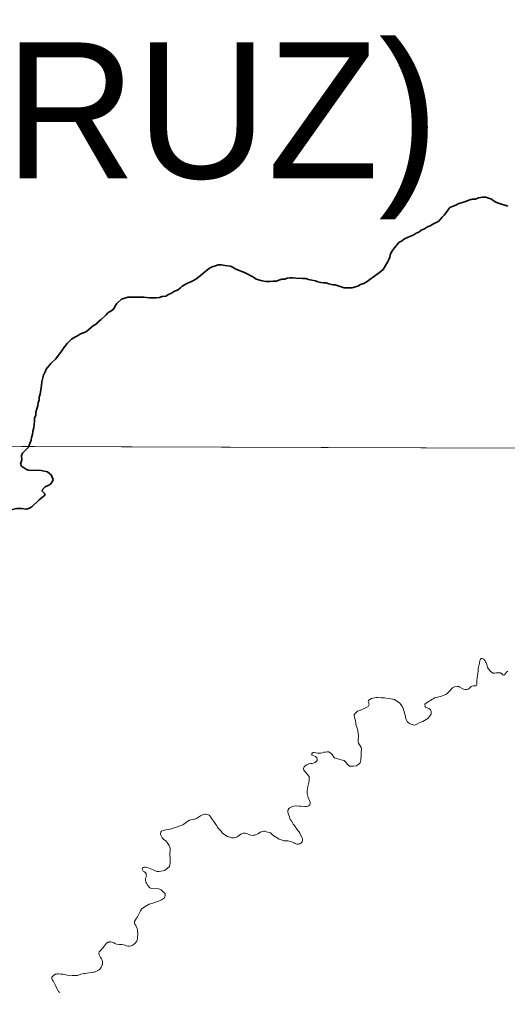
# Model space of a CAD drawing. Extents: x 553962 to 842807, y 8883888 to 9032388.
# Drawn here: x 594066 to 595860, y 8918990 to 8922569 of the extents above; entities that cross this region are included whole.
import ezdxf

# ---------------------------------------------------------------- set-up
doc = ezdxf.new("R2010")
doc.units = 0
doc.header["$LTSCALE"] = 20
doc.linetypes.add('LONG_DASH_SHORT_DASH', pattern=[9.9, 6, -1.2, 1.5, -1.2])
doc.layers.add('6', color=7, linetype='Continuous', lineweight=13)

msp = doc.modelspace()

# ---------------------------------------------------------------- linework, layer by layer
at = {"layer": '6'}
msp.add_lwpolyline([(585656.26, 8924738.82), (596655.53, 8924715.82), (596639.85, 8920989.8), (585645.85, 8921027.32)], close=True, dxfattribs=at)
at = {"layer": '6', "linetype": 'LONG_DASH_SHORT_DASH', "lineweight": 35}
for points in [[(595503.74, 8921771.86), (595513.26, 8921776.42), (595523.78, 8921783.49), (595533.31, 8921787.55), (595542.82, 8921794.62), (595554.85, 8921799.69), (595565.87, 8921806.77), (595575.4, 8921810.33), (595584.91, 8921816.89), (595595.44, 8921820.96), (595606.97, 8921827.03), (595613.47, 8921834.59), (595619.46, 8921842.65), (595626.46, 8921849.71), (595634.96, 8921860.29), (595640.45, 8921868.34), (595647.94, 8921877.91), (595659.98, 8921882.48), (595669.5, 8921886.54), (595678.02, 8921891.1), (595709.11, 8921900.77), (595718.14, 8921904.33), (595730.18, 8921907.89), (595742.22, 8921908.95), (595753.76, 8921913.02), (595767.3, 8921916.09), (595779.86, 8921915.64), (595789.41, 8921912.67), (595798.96, 8921909.2), (595806.52, 8921903.21), (595816.58, 8921897.74), (595827.14, 8921893.77), (595861.33, 8921882.87)], [(594412.47, 8921504.43), (594416.96, 8921513.99), (594424.45, 8921525.07), (594441.46, 8921540.71), (594453.51, 8921543.78), (594464.04, 8921547.84), (594495.18, 8921547.98), (594509.24, 8921547.54), (594523.31, 8921547.6), (594543.91, 8921545.69), (594569.02, 8921545.8), (594580.57, 8921546.35), (594590.1, 8921549.91), (594603.65, 8921551.47), (594614.17, 8921558.05), (594625.21, 8921562.11), (594636.23, 8921569.69), (594646.76, 8921574.26), (594657.27, 8921581.84), (594664.28, 8921588.9), (594683.83, 8921599.03), (594696.36, 8921604.1), (594705.89, 8921609.16), (594718.41, 8921616.75), (594744.44, 8921638.96), (594764.97, 8921654.61), (594774, 8921659.17), (594786.54, 8921662.74), (594796.57, 8921666.8), (594808.12, 8921666.85), (594820.68, 8921664.4), (594841.29, 8921661.48), (594851.35, 8921657), (594860.91, 8921651.02), (594870.47, 8921647.05), (594883.04, 8921642.59), (594893.1, 8921638.62), (594925.81, 8921621.19), (594936.38, 8921614.71), (594958, 8921608.28), (594972.08, 8921605.83), (594986.14, 8921605.9), (594998.19, 8921606.45), (595010.24, 8921606.5), (595019.27, 8921610.06), (595029.8, 8921613.62), (595040.84, 8921614.67), (595049.87, 8921618.23), (595059.91, 8921618.77), (595069.96, 8921618.82), (595081.51, 8921618.37), (595106.12, 8921616.47), (595118.68, 8921616.02), (595128.23, 8921612.55), (595140.3, 8921610.1), (595153.86, 8921608.15), (595162.92, 8921604.67), (595173.47, 8921601.71), (595183.02, 8921600.75), (595193.06, 8921600.29), (595203.62, 8921596.82), (595217.19, 8921593.87), (595226.74, 8921592.91), (595259.92, 8921582.01), (595287.04, 8921582.13), (595309.11, 8921588.26), (595319.13, 8921594.33), (595331.17, 8921597.89), (595343.7, 8921605.48), (595354.22, 8921612.56), (595388.76, 8921638.31), (595402.28, 8921649.42), (595410.76, 8921664.51), (595419.25, 8921676.6), (595423.73, 8921686.16), (595427.21, 8921695.21), (595430.17, 8921707.77), (595437.16, 8921719.85), (595444.15, 8921729.42), (595460.65, 8921748.57), (595469.66, 8921754.13), (595481.18, 8921762.22), (595491.71, 8921767.79), (595503.74, 8921771.86)], [(594099.81, 8920996.92), (594100.47, 8921000.44), (594103.95, 8921009.49), (594109.43, 8921021.56), (594109.89, 8921032.11), (594113.87, 8921042.67), (594114.83, 8921055.23), (594118.29, 8921067.8), (594119.76, 8921079.86), (594121.72, 8921092.42), (594121.68, 8921102.46), (594125.65, 8921114.53), (594126.11, 8921125.58), (594130.09, 8921136.64), (594133.56, 8921148.21), (594134.52, 8921159.26), (594137.99, 8921170.82), (594138.46, 8921180.36), (594142.44, 8921191.43), (594146.84, 8921222.58), (594147.79, 8921236.14), (594153.72, 8921261.27), (594160.21, 8921273.35), (594164.19, 8921283.41), (594181.69, 8921304.57), (594199.2, 8921321.72), (594213.7, 8921339.36), (594222.19, 8921350.95), (594228.19, 8921360.51), (594241.68, 8921377.65), (594249.69, 8921386.22), (594257.69, 8921393.28), (594269.22, 8921400.87), (594278.74, 8921405.93), (594289.77, 8921413.01), (594300.8, 8921417.07), (594311.83, 8921422.14), (594322.35, 8921429.72), (594337.87, 8921443.35), (594348.4, 8921448.42), (594354.89, 8921457.48), (594365.91, 8921466.07), (594384.93, 8921482.72), (594392.43, 8921491.29), (594401.45, 8921496.35), (594412.47, 8921504.43)], [(594176.21, 8920899.45), (594168.67, 8920905.46), (594145.63, 8920910.01), (594098.86, 8920911.92), (594091.72, 8920913.86), (594073.89, 8920925.79), (594070.05, 8920934.31), (594074.3, 8920949.13), (594073.3, 8920964.41), (594076.99, 8920974.42), (594099.81, 8920996.92)], [(594030.89, 8920763.98), (594054.89, 8920770.28), (594073.91, 8920770.58), (594091.95, 8920768.1), (594103.01, 8920771.59), (594111.75, 8920776.31), (594138.15, 8920802.25), (594156.88, 8920817.26), (594159.31, 8920821.19), (594159.01, 8920825.03), (594149.96, 8920833.81), (594150.77, 8920840.86), (594161.04, 8920850.36), (594174.26, 8920856.61), (594180.73, 8920861.57), (594187.35, 8920871.07), (594189.31, 8920877.93), (594182.31, 8920894.57), (594176.21, 8920899.45)]]:
    msp.add_lwpolyline(points, dxfattribs=at)
at = {"layer": '6'}
for points in [[(574684.91, 8921064.73), (596639.85, 8920989.8), (607636.31, 8920937.24), (626625.69, 8920820.54)], [(595861.06, 8920171.8), (595856.25, 8920168.82), (595848.93, 8920158.76), (595845.03, 8920158), (595843.07, 8920159.24), (595839.4, 8920163.01), (595833.48, 8920165.63), (595828.15, 8920166.46), (595818.6, 8920165.87), (595813.1, 8920165.02), (595806.43, 8920165.58), (595802.83, 8920167.35), (595797.35, 8920170.78), (595790.64, 8920179.98), (595786.8, 8920186.39), (595784.73, 8920191.35), (595783.97, 8920196.67), (595782.12, 8920201.63), (595779.49, 8920206.93), (595776.37, 8920211.92), (595772.76, 8920216), (595769.98, 8920217.96), (595764.91, 8920219.29), (595762.87, 8920219.15), (595760.05, 8920216.54), (595757.92, 8920212.06), (595756.52, 8920201.44), (595753, 8920186.56), (595752.3, 8920180.89), (595752.07, 8920170.98), (595750.8, 8920165.67), (595749.52, 8920155.57), (595748.24, 8920150.26), (595746.59, 8920135.38), (595746.95, 8920125.11), (595746.79, 8920123.01), (595744.11, 8920119), (595741.67, 8920117.92), (595733.74, 8920117.86), (595728.95, 8920117.26), (595726.83, 8920116.54), (595726.09, 8920116.03), (595719.45, 8920108.71), (595714.63, 8920105.74), (595709.33, 8920104.64), (595704.2, 8920104.67), (595697.44, 8920106.12), (595682.24, 8920114.89), (595680.42, 8920115.47), (595675.52, 8920115.93), (595665.26, 8920114.39), (595660.31, 8920112.33), (595658.11, 8920111.01)], [(595658.11, 8920111.01), (595655.57, 8920108.46), (595651.91, 8920104.21), (595647.75, 8920100.63), (595639.34, 8920091.03), (595632.72, 8920087.01), (595623.17, 8920082.62), (595617.47, 8920080.85), (595612.67, 8920078.87), (595606.84, 8920078.2), (595597.09, 8920075.76), (595591.63, 8920073.91), (595586.65, 8920071.01), (595581.72, 8920067.6), (595577.12, 8920064.79), (595571.52, 8920062.56), (595561.71, 8920056.44), (595561.71, 8920056.44), (595556.24, 8920051.09)], [(595556.24, 8920051.09), (595556.75, 8920041.8), (595557.06, 8920040.76), (595558.33, 8920039.86), (595568.73, 8920036.25), (595571.59, 8920034.96), (595576.77, 8920030.71), (595578.91, 8920025.42), (595579.73, 8920020.23), (595579.78, 8920016.6), (595579.16, 8920014.42), (595568.52, 8919999.73), (595567.32, 8919998.49), (595548.05, 8919986.84), (595541.12, 8919985.3), (595535.37, 8919982.42), (595524.56, 8919976.01), (595518.63, 8919974.32), (595513.28, 8919974.99), (595502.32, 8919979.21), (595495.25, 8919983.1), (595491.52, 8919987.2), (595486.8, 8919994.55), (595485.21, 8920000.17), (595484.5, 8920006.33), (595481.79, 8920017.97), (595479.43, 8920024.15), (595478.1, 8920030.13), (595476.11, 8920035.75), (595474.84, 8920037.38), (595472.35, 8920042.46), (595468.91, 8920048.11), (595462.87, 8920056.21), (595457.15, 8920059.47), (595444.24, 8920067.69), (595436.61, 8920069.87), (595431.25, 8920071.01), (595425.43, 8920071.85), (595413.27, 8920072.95), (595407.1, 8920073.81), (595395.46, 8920074.64), (595383.12, 8920075.92), (595377.13, 8920075.46), (595365.32, 8920073.15), (595359.7, 8920071.74), (595353.5, 8920068.53), (595349.75, 8920066.28), (595348.43, 8920064.38), (595347.62, 8920062.53), (595348.06, 8920060.61), (595350.47, 8920055.31), (595350.72, 8920050.25), (595349.09, 8920044.45), (595347.4, 8920041.85), (595332.78, 8920034.64), (595319.85, 8920029.33), (595308.84, 8920025.16), (595303.56, 8920020.37), (595296.77, 8920012.48), (595296.28, 8920010.07), (595296.84, 8920002.02), (595298.59, 8919998.48), (595301.11, 8919990.57), (595302.4, 8919978.76), (595303.45, 8919972.95), (595306.14, 8919966.41), (595309.76, 8919954.16), (595311.17, 8919942.8), (595312.23, 8919936.43), (595312.2, 8919930.64), (595310.54, 8919919.26), (595310.53, 8919914.06), (595312.01, 8919907.37), (595321.54, 8919891.15), (595322.69, 8919885.44), (595322.09, 8919874.48), (595322.29, 8919868.32), (595321.64, 8919856.76), (595320.82, 8919850.76), (595320.99, 8919844.95), (595319.8, 8919839.57), (595317.79, 8919835.79), (595315.73, 8919833.09), (595311.01, 8919828.84), (595304.73, 8919824.71), (595293.65, 8919822.52), (595287.66, 8919822.53), (595281.73, 8919822.95), (595279.61, 8919823.33), (595276.07, 8919825.33), (595270.38, 8919830.57), (595265.54, 8919837.48), (595259.13, 8919843.42), (595253.41, 8919845.23), (595241.77, 8919847.73), (595235.78, 8919849.43), (595229.26, 8919851.77), (595224.23, 8919853.91), (595221.74, 8919855.59), (595215.47, 8919865.79), (595211.48, 8919869.9)], [(595211.48, 8919869.9), (595211.48, 8919869.9), (595203.43, 8919875.31), (595196.7, 8919875.52), (595191.09, 8919874.53), (595185.1, 8919873.86), (595179.1, 8919872.18), (595173.48, 8919871.17), (595166.96, 8919870.46), (595163.49, 8919870.49), (595160.93, 8919871.12), (595149.31, 8919872.97), (595145.87, 8919872.62), (595141.15, 8919869.24), (595140.43, 8919866.16), (595140.88, 8919864.77), (595142.03, 8919862.9), (595154.07, 8919858.29), (595158.42, 8919853.04), (595159.88, 8919850), (595160.47, 8919846.33), (595160.34, 8919843.38), (595158.18, 8919840.81), (595152.41, 8919836.53), (595141.6, 8919833.27), (595135.44, 8919832.34), (595129.45, 8919831.05), (595122.52, 8919828.4), (595115.97, 8919824.57), (595113.11, 8919821.63), (595112.24, 8919820.4), (595109.54, 8919814.43), (595109.64, 8919812.93), (595111.62, 8919808.84), (595130.27, 8919784.61), (595131.38, 8919769.35), (595127.79, 8919758.46), (595126.5, 8919753.32), (595126, 8919748.02), (595123.73, 8919733.2), (595123.46, 8919727.11), (595123.67, 8919722.34), (595124.29, 8919717.37), (595126.64, 8919707.1), (595129.07, 8919701.7), (595132.27, 8919696.48), (595134.2, 8919691.15), (595134.94, 8919686.38), (595133.1, 8919680.8), (595132.35, 8919679.54), (595128.71, 8919677.04), (595125.33, 8919675.62), (595120.4, 8919674.83), (595114.95, 8919674.64), (595100.26, 8919676.07), (595094.76, 8919676.11), (595089.46, 8919676.51), (595084.49, 8919676.33), (595079.18, 8919676.49), (595069.25, 8919674.82), (595059.4, 8919670.17), (595055.75, 8919667.61), (595053.48, 8919663.67), (595051.99, 8919657.7), (595052.08, 8919654.1), (595055.56, 8919642.45), (595057.92, 8919637.14), (595059.29, 8919631.84), (595061.32, 8919625.81), (595063.12, 8919624.38), (595064.06, 8919622.65), (595069.49, 8919614.88), (595072.42, 8919609.91), (595076.34, 8919605.23), (595080.22, 8919598.63), (595084.16, 8919593.53), (595088.68, 8919586.8), (595092.57, 8919582.82), (595096.89, 8919576.35), (595099.5, 8919571.55), (595104.23, 8919560.78), (595105.82, 8919555.97), (595106.04, 8919550.31), (595104.91, 8919544.19), (595104.41, 8919543.41), (595101.38, 8919540.41), (595096.4, 8919537.1), (595091.34, 8919536.35), (595085.62, 8919536.48), (595079.35, 8919538.1), (595076.19, 8919540.48), (595069.76, 8919543.9), (595053.41, 8919547.84), (595038.48, 8919547.95)], [(595038.48, 8919547.95), (595038.45, 8919547.95), (595023.59, 8919553.83), (595021, 8919554), (594997.06, 8919569.73), (594992.65, 8919574.4), (594988.3, 8919577.52), (594983.2, 8919579.29), (594977.9, 8919580.65), (594967.36, 8919584.27), (594967.36, 8919584.27), (594962.48, 8919584.04), (594957.19, 8919582.69), (594952.22, 8919580.4), (594942.26, 8919574.19), (594931.65, 8919569.54), (594926.35, 8919568.64), (594921.03, 8919568.32), (594916.25, 8919569.52), (594900.84, 8919574.85), (594896.05, 8919576.24), (594890.93, 8919576.55), (594888.97, 8919576.35), (594880.15, 8919572.82), (594875.3, 8919569.6), (594870.14, 8919565.55), (594866.15, 8919563.1), (594861.18, 8919560.81), (594855.52, 8919559.22), (594850.58, 8919559.03), (594845.04, 8919559.43), (594835.18, 8919562.73), (594830.21, 8919564.81), (594824.92, 8919567.45), (594820.27, 8919570.19), (594811.42, 8919577.84), (594806.96, 8919583.76), (594798.09, 8919593.89), (594794.28, 8919597.79), (594791.55, 8919603.45), (594788.04, 8919608.04), (594780.13, 8919619.28), (594777, 8919624.86), (594773.49, 8919629.24), (594769.09, 8919635.57), (594765.56, 8919640.12), (594763.26, 8919642.35), (594758.63, 8919644.89), (594751.56, 8919646.58), (594748.74, 8919646.72), (594741.02, 8919644.8), (594731.32, 8919640.13), (594716.23, 8919630.92), (594710.65, 8919628.34), (594708.67, 8919627.73), (594700.33, 8919627.03), (594695.36, 8919625.79), (594690.38, 8919623.92), (594685.23, 8919620.54), (594675.26, 8919612.86), (594666.15, 8919607.57), (594660.52, 8919605.19), (594645.43, 8919599.54), (594640.13, 8919597.96), (594634.99, 8919595.84)], [(594634.99, 8919595.84), (594624.88, 8919592.47), (594619.41, 8919591.1), (594604.17, 8919588.76), (594593.79, 8919586.37), (594587.81, 8919584.03), (594585.72, 8919579.6), (594584.33, 8919574.81), (594584.09, 8919571.39), (594587.7, 8919564.38), (594590.75, 8919559.97), (594596.19, 8919553.59), (594605.1, 8919547.11), (594605.32, 8919546.01), (594606.46, 8919545.25), (594610.93, 8919538.4), (594616.32, 8919531.41), (594619.93, 8919521.29), (594620.19, 8919515.63), (594618.53, 8919500.22), (594620, 8919480.03), (594620.2, 8919469.59), (594619.78, 8919464.62), (594618.99, 8919459.85), (594616.94, 8919454.24), (594615.91, 8919452.51), (594614.78, 8919452.05), (594612.79, 8919449.74), (594607.38, 8919445.15), (594602.87, 8919441.74), (594598.5, 8919439.53), (594592.87, 8919437.85), (594578.22, 8919435.59), (594572.49, 8919435.96), (594567.36, 8919437.04), (594562.23, 8919439.17), (594557.33, 8919441.99)], [(594557.33, 8919441.99), (594551.08, 8919444.5), (594539.1, 8919448.76), (594528.99, 8919450.88), (594523.72, 8919450.91), (594521.75, 8919450.52), (594518.59, 8919448.07), (594516.95, 8919443.65), (594518.98, 8919439.38), (594520.53, 8919437.04), (594525.27, 8919433.77), (594525.27, 8919433.77), (594529.65, 8919430.17), (594531.19, 8919428.49), (594532.05, 8919425.06), (594532.65, 8919419.83), (594532.37, 8919417.85), (594530.14, 8919413.84), (594529.54, 8919408.74), (594529.49, 8919402.98), (594530.33, 8919397.87), (594531, 8919395.7), (594532.97, 8919392.54), (594535.67, 8919387.26), (594538.8, 8919382.72), (594543.55, 8919376.98), (594545.62, 8919375.66), (594551.13, 8919373.27), (594576.69, 8919371.69), (594582.33, 8919370.2), (594586.91, 8919367.94), (594591.9, 8919363.64), (594596.97, 8919358.79), (594601.13, 8919353.42), (594601.98, 8919350.04), (594601.77, 8919346.89), (594599.89, 8919341.78), (594598.56, 8919339.02), (594588.32, 8919331.51), (594580.22, 8919327.71), (594573.19, 8919325.42), (594563.07, 8919321.02), (594552.8, 8919318.41), (594542.69, 8919314.84), (594527.67, 8919307.36), (594522.06, 8919303.54), (594514.1, 8919296.59), (594510.31, 8919291.38), (594502.35, 8919274.28), (594499.58, 8919269.14), (594496.28, 8919263.85), (594489.56, 8919254.4), (594489, 8919253.2), (594488.61, 8919248.19), (594488.85, 8919245.44), (594490.32, 8919242.44), (594494, 8919237.15), (594496.48, 8919232.16), (594499.44, 8919222.06), (594500.34, 8919216.75), (594500.77, 8919206.31), (594500.14, 8919191.24), (594498.36, 8919183.08), (594497.01, 8919178.75), (594490.28, 8919170.96)], [(594490.28, 8919170.96), (594484.42, 8919165.83), (594480.17, 8919163.13), (594477.58, 8919161.84), (594469.75, 8919160.71), (594464.45, 8919161.17), (594459.48, 8919162.63), (594454.75, 8919164.91), (594447.92, 8919165.83), (594442.94, 8919167.04), (594432.34, 8919167.13), (594422.23, 8919168.62), (594416.99, 8919170.39), (594415.21, 8919171.46), (594414.19, 8919172.59), (594406.98, 8919175.99), (594402.04, 8919176.88), (594396.74, 8919176.51), (594395.08, 8919175.85), (594391.57, 8919175.03), (594386.44, 8919172.09), (594382.72, 8919167.18), (594378.15, 8919161.74), (594374.03, 8919155.68), (594365.41, 8919145.83), (594358.95, 8919139.65), (594358.83, 8919137.57), (594358.07, 8919135.44), (594358.91, 8919129.44), (594361.11, 8919124.14), (594364.02, 8919119.16), (594367.41, 8919114), (594369.55, 8919108.87), (594370.91, 8919103.14), (594371.26, 8919098.6), (594370.88, 8919093.84), (594369.97, 8919092.21)], [(594369.97, 8919092.21), (594368.73, 8919088), (594365.93, 8919083.2), (594362.16, 8919077.94), (594358.49, 8919074.27), (594356.6, 8919073.01), (594355.66, 8919072.72), (594354.92, 8919071.75), (594351.87, 8919070.45), (594346.72, 8919067.31), (594341.74, 8919065.67), (594336.37, 8919065.17), (594336.37, 8919065.17), (594306.8, 8919060.57), (594305.6, 8919059.7), (594301.61, 8919059.78), (594290.97, 8919058.15), (594282.78, 8919054.83), (594279.09, 8919053.62), (594275.23, 8919052.81), (594264, 8919052.8), (594259.82, 8919053.22), (594241.05, 8919053.85), (594225.31, 8919057.91), (594218.13, 8919058.52), (594210.23, 8919059.61), (594206.21, 8919059.43), (594202.03, 8919058.36), (594196.98, 8919057.81), (594190.41, 8919051.74), (594187.65, 8919049.57), (594185.52, 8919047.09), (594184.69, 8919043.09), (594184.95, 8919041.95), (594187.87, 8919036.12), (594189.98, 8919032.87), (594198.11, 8919016.41), (594199.7, 8919012.41), (594205.63, 8919001.01), (594210.98, 8918993.19), (594213.81, 8918990.13)]]:
    msp.add_lwpolyline(points, dxfattribs=at)

# ---------------------------------------------------------------- texts
msp.add_text('(POÇO DA CRUZ)', height=500, dxfattribs=at).set_placement((590036.89, 8921984.95))

doc.saveas('drawing.dxf')
